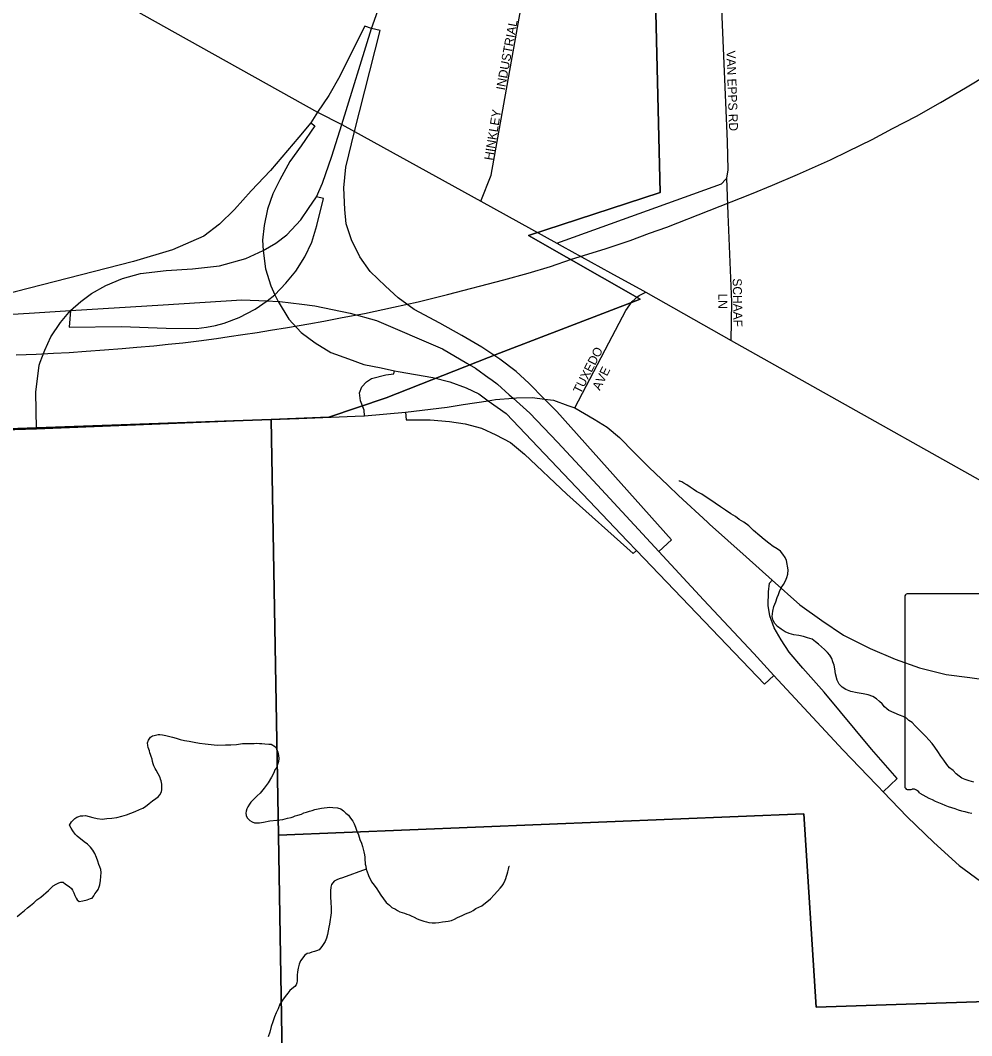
# Model space of a CAD drawing. Extents: x 2010165 to 2382125, y 1060529 to 1407316.
# Drawn here: x 2190592 to 2195904, y 1243284 to 1248953 of the extents above; entities that cross this region are included whole.
import ezdxf

# ---------------------------------------------------------------- set-up
doc = ezdxf.new("R2010")
doc.units = 0
for name, color, linetype in [('GM_X_City_Street', 7, 'Continuous'), ('GM_X_City_Street_Text', 7, 'Continuous'), ('GM_X_Corporation', 7, 'Continuous'), ('GM_X_Interchange_Ramps', 7, 'Continuous'), ('GM_X_Interstate_Route', 7, 'Continuous'), ('GM_X_Minor_River', 7, 'Continuous'), ('GM_X_Rail_Line', 7, 'Continuous'), ('GM_X_State_Route', 7, 'Continuous'), ('GM_X_State_Shield', 7, 'Continuous')]:
    doc.layers.add(name, color=color, linetype=linetype)

msp = doc.modelspace()

# ---------------------------------------------------------------- linework, layer by layer
at = {"layer": 'GM_X_City_Street'}
for points in [[(2193162.7, 1247943.4), (2193220.9, 1248088.9), (2193645.3, 1250468), (2193555.8, 1251990.1)], [(2188754.9, 1250395.7), (2191454.2, 1248885.3), (2192251.3, 1248440.9), (2192386.6, 1248371.3), (2192458.1, 1248331.9), (2193162.7, 1247943.4), (2193587.2, 1247709.4), (2193617.5, 1247692.7)], [(2194529.5, 1248064), (2194536.9, 1248071.8), (2194544.3, 1248117.6), (2194541, 1248277.1), (2194487.8, 1249494.8)], [(2193587.2, 1247709.4), (2194506.7, 1248039.9), (2194529.5, 1248064)], [(2194545.1, 1247870.6), (2194536.9, 1248071.8)], [(2194561.2, 1247166), (2194564.9, 1247380.1), (2194545.1, 1247870.6)], [(2193617.5, 1247692.7), (2193887.9, 1247543.6)], [(2193887.9, 1247543.6), (2194068.2, 1247444.2)], [(2194068.2, 1247444.2), (2194084.6, 1247435.2), (2194561.2, 1247166), (2196483.7, 1246085), (2196670.9, 1245980.4), (2196739.1, 1245945.1), (2196815.9, 1245928), (2197236, 1245891.4), (2197726, 1245861), (2197816.4, 1245846.7), (2197898.1, 1245819.9), (2198360.1, 1245615.8), (2198621.6, 1245489.5), (2198759.4, 1245411.7), (2198875.5, 1245333.3), (2199037, 1245224.1), (2199262, 1245093.2), (2199320, 1245059.4)], [(2193878.2, 1247152.1), (2193972.5, 1247333.1), (2194007.9, 1247383.2), (2194040.2, 1247410.1)], [(2194040.2, 1247410.1), (2194047.1, 1247415.8), (2194084.6, 1247435.2)], [(2193688.7, 1246788.6), (2193878.2, 1247152.1)]]:
    msp.add_lwpolyline(points, dxfattribs=at)
at = {"layer": 'GM_X_Corporation'}
for points in [[(2197127.6, 1251513.6), (2194081.3, 1251467.3), (2194164, 1247991.2), (2193429.6, 1247752.3), (2194052.3, 1247395.3), (2193266.9, 1247094.1), (2192635.1, 1246844.7), (2192314.6, 1246737.1), (2191993.3, 1246724.3), (2189372.4, 1246630.7), (2185237.5, 1246468.1)], [(2196545.5, 1243492.5), (2195034.7, 1243442.4), (2194966.8, 1244522.7), (2192032.8, 1244403.6), (2191993.3, 1246724.3), (2192314.6, 1246737.1), (2192635.1, 1246844.7), (2193266.9, 1247094.1), (2194052.3, 1247395.3), (2193429.6, 1247752.3), (2194164, 1247991.2), (2194081.3, 1251467.3), (2197127.6, 1251513.6)], [(2185237.5, 1246468.1), (2189372.4, 1246630.7), (2191993.3, 1246724.3), (2192032.8, 1244403.6), (2192080.4, 1241599.8), (2192254.4, 1235572.7), (2192290.8, 1233924), (2192380.1, 1228184.3), (2192492.3, 1221761.1), (2188806.8, 1221708.2), (2187206.7, 1221703.9)]]:
    msp.add_lwpolyline(points, dxfattribs=at)
msp.add_lwpolyline([(2192032.8, 1244403.6), (2194966.8, 1244522.7), (2195034.7, 1243442.4), (2196545.5, 1243492.5), (2196573.6, 1242036.6), (2198138.5, 1242084.4), (2198183.7, 1239614.7), (2198280.5, 1234083.9), (2198323, 1231493), (2198925.4, 1231507.4), (2198940.4, 1230600.2), (2198953.4, 1230183.1), (2198971.7, 1229824.3), (2198979.9, 1229477.3), (2198993.8, 1228482.5), (2199047.1, 1225706.8), (2199059.7, 1224663.8), (2199065.2, 1221866.7), (2195793.3, 1221811.5), (2192492.3, 1221761.1), (2192380.1, 1228184.3), (2192290.8, 1233924), (2192254.4, 1235572.7), (2192080.4, 1241599.8)], close=True, dxfattribs=at)
at = {"layer": 'GM_X_Interchange_Ramps'}
for points in [[(2192553.4, 1248907), (2192516, 1248919.5), (2192441.4, 1248773.8), (2192376.7, 1248640.9), (2192315.6, 1248533.2), (2192251.3, 1248440.9), (2192213.5, 1248381), (2192147, 1248300.7), (2191988.6, 1248114.7), (2191880.7, 1248000), (2191788.9, 1247896.7), (2191703.9, 1247814), (2191616.7, 1247747.5), (2191442.3, 1247671.7), (2191224.2, 1247605.5), (2190563.9, 1247436.4), (2190468.7, 1247412.6), (2190371, 1247399.4), (2190268, 1247388.8), (2190117.4, 1247378.3), (2190122.1, 1247286.6)], [(2194157, 1245987.2), (2194227.4, 1246052.7), (2193587.7, 1246768), (2193519.3, 1246837.7), (2193431.3, 1246927.3), (2193361.5, 1246991.6), (2193269.3, 1247061.4), (2193168.7, 1247128.5), (2193057, 1247192.8), (2192934.1, 1247262.6), (2192790.6, 1247339), (2192701.3, 1247402.8), (2192632, 1247468.7), (2192545, 1247550.5), (2192486.9, 1247633.1), (2192441.8, 1247726.9), (2192411.8, 1247817.1), (2192404.2, 1247895.9), (2192398.6, 1248017.9), (2192409.9, 1248132.4), (2192458.1, 1248331.9), (2192601.4, 1248896.5), (2192553.4, 1248907)], [(2192213.5, 1248381), (2192236.5, 1248364.1), (2192160.7, 1248252.4), (2192096.5, 1248165.2), (2192041.4, 1248061.9), (2192002.4, 1247983.9), (2191972.5, 1247898.9), (2191954.1, 1247807.2), (2191945, 1247724.5), (2191947.3, 1247667.1), (2191961, 1247566.1), (2191990.9, 1247469.7), (2192013.9, 1247421.1), (2192031.1, 1247383.6), (2192091.8, 1247283.4), (2192161.2, 1247209.2), (2192239, 1247151.7), (2192326.4, 1247099.1), (2192424.5, 1247061.9), (2192509.7, 1247031.5), (2192607.1, 1247013.2), (2192680.9, 1246996.5), (2192701.5, 1246991.9), (2192896.3, 1246958.4), (2192990.7, 1246934), (2193082, 1246900.5), (2193152, 1246867), (2193204.5, 1246829.2), (2193304.2, 1246757.4), (2193983, 1246044.9), (2194032.9, 1245992.8), (2194747, 1245247.1), (2194798.9, 1245295.4)], [(2190871.9, 1247332), (2190865, 1247240.2), (2191157.5, 1247243.1), (2191406.1, 1247234.7), (2191576.5, 1247231.9), (2191632.1, 1247240.3), (2191682.4, 1247248.7), (2191730.3, 1247261.9), (2191814.1, 1247293), (2191903.9, 1247339.7), (2191971, 1247386), (2192013.9, 1247421.1), (2192073.8, 1247484.5), (2192131.3, 1247552.8), (2192180.4, 1247633), (2192219.9, 1247714.4), (2192247.4, 1247806.6), (2192284.5, 1247958.6), (2192245.8, 1247967.6)], [(2192514.3, 1246744.8), (2192511.1, 1246775.8), (2192490.9, 1246829.1), (2192485.6, 1246872.6), (2192499.7, 1246906.3), (2192524.6, 1246933.8), (2192552.1, 1246952.4), (2192632.1, 1246974), (2192677, 1246979.3), (2192680.9, 1246996.5)], [(2192743.5, 1246764.7), (2192745.9, 1246723), (2192880.5, 1246723), (2192989.3, 1246713.7), (2193076, 1246699), (2193166.3, 1246675), (2193247.5, 1246638.1), (2193328.6, 1246595.7), (2193407.9, 1246531.1), (2193643.9, 1246307.9), (2194014.6, 1245975.9), (2194032.9, 1245992.8)], [(2195409.6, 1244645.8), (2195487, 1244720), (2195343.6, 1244884.3), (2195080.2, 1245202.5), (2194960.3, 1245335.5), (2194884.7, 1245424.2), (2194840.4, 1245493.2), (2194801.4, 1245560.4), (2194777.7, 1245627.8), (2194766.9, 1245684.7), (2194769, 1245761.3), (2194775.4, 1245810.8), (2194790, 1245827.1)]]:
    msp.add_lwpolyline(points, dxfattribs=at)
at = {"layer": 'GM_X_Interstate_Route'}
for points in [[(2191389.3, 1247364.1), (2191829.7, 1247391.4), (2191971, 1247386), (2192031.1, 1247383.6), (2192041.3, 1247383.2), (2192164.9, 1247367.6)], [(2190070.2, 1247283.5), (2190122.1, 1247286.6), (2190672.1, 1247319.6), (2190871.9, 1247332)], [(2190871.9, 1247332), (2191389.3, 1247364.1)], [(2192164.9, 1247367.6), (2192236.8, 1247358.5), (2192433, 1247317.3), (2192581, 1247277.6), (2192949.2, 1247118.9), (2193085.1, 1247038.8)], [(2193085.1, 1247038.8), (2193134, 1247010), (2193209.3, 1246955.8), (2193214.2, 1246952.3)], [(2193214.2, 1246952.3), (2193246.9, 1246928.7), (2193255.5, 1246921.1)], [(2193255.5, 1246921.1), (2193321.1, 1246862.6), (2193343.4, 1246842.8), (2193437.8, 1246759), (2193591, 1246597.5), (2193814.8, 1246358.1), (2194157, 1245987.2), (2194407.4, 1245717.9), (2194687.6, 1245416.7), (2194798.9, 1245295.4), (2195183.5, 1244880.2), (2195373.2, 1244683.6)], [(2195373.2, 1244683.6), (2195382.4, 1244674.1), (2195409.6, 1244645.8), (2195544.2, 1244505.3), (2195693.2, 1244361.7), (2195834.2, 1244234.2), (2195953.5, 1244146.5)]]:
    msp.add_lwpolyline(points, dxfattribs=at)
at = {"layer": 'GM_X_Minor_River'}
for points in [[(2194879.3, 1245884.3), (2194870.6, 1245936.4), (2194862.3, 1245954.3), (2194850, 1245972.2), (2194835.8, 1245988.1), (2194817.6, 1246001.9), (2194795.3, 1246015.7), (2194771, 1246033.5), (2194744.7, 1246053.2), (2194720.3, 1246075), (2194685.8, 1246104.7), (2194659.4, 1246130.5), (2194631.1, 1246150.2), (2194604.8, 1246165.9), (2194584.6, 1246181.7), (2194558.3, 1246197.5), (2194529.9, 1246217.2), (2194501.6, 1246236.9), (2194471.3, 1246256.6), (2194447, 1246274.4), (2194420.7, 1246290.1), (2194396.4, 1246307.9), (2194368.1, 1246321.6), (2194347.9, 1246335.4), (2194331.7, 1246347.2), (2194313.5, 1246359), (2194297.3, 1246368.9), (2194285.2, 1246376.8), (2194273.1, 1246380.6), (2194273.1, 1246382.6), (2194273.1, 1246380.6)], [(2195916, 1244699), (2195889.8, 1244706.7), (2195867.6, 1244714.4), (2195849.5, 1244722.2), (2195833.3, 1244732.1), (2195817.1, 1244745.9), (2195800.8, 1244763.8), (2195780.5, 1244779.6), (2195764.2, 1244797.4), (2195747.9, 1244821.3), (2195731.5, 1244845.2), (2195715.1, 1244871.1), (2195698.8, 1244895), (2195682.4, 1244914.8), (2195664.1, 1244934.7), (2195647.8, 1244954.6), (2195631.6, 1244970.4), (2195613.3, 1244990.3), (2195588.9, 1245014), (2195570.6, 1245031.9), (2195552.4, 1245043.7), (2195540.2, 1245055.6), (2195522, 1245065.4), (2195499.9, 1245073.2), (2195441.4, 1245098.5), (2195429.2, 1245108.4), (2195417, 1245120.3), (2195404.8, 1245136.2), (2195388.5, 1245150.1), (2195372.3, 1245163.9), (2195352.1, 1245177.7), (2195325.9, 1245187.4), (2195297.8, 1245193.1), (2195263.6, 1245198.7), (2195229.4, 1245206.3), (2195201.2, 1245216), (2195181, 1245229.8), (2195164.7, 1245245.7), (2195152.4, 1245269.6), (2195143.9, 1245303.6), (2195139.5, 1245331.6), (2195135.2, 1245351.7), (2195128.9, 1245371.6), (2195122.7, 1245389.6), (2195112.4, 1245407.6), (2195098.1, 1245423.4), (2195081.9, 1245439.3), (2195065.6, 1245455.2), (2195049.4, 1245469), (2195031.2, 1245482.8), (2195012.9, 1245496.7), (2194986.8, 1245504.4), (2194964.6, 1245512.1), (2194938.5, 1245517.8), (2194910.4, 1245521.5), (2194884.2, 1245529.2), (2194862, 1245539), (2194839.8, 1245552.8), (2194819.5, 1245568.6), (2194805.2, 1245584.4), (2194795, 1245602.4), (2194790.7, 1245624.4), (2194794.3, 1245654.5), (2194799.9, 1245680.7), (2194809.6, 1245706.9), (2194817.3, 1245731.1), (2194825.1, 1245747.2), (2194830.9, 1245763.3), (2194840.6, 1245783.5), (2194852.4, 1245803.7), (2194864.1, 1245823.9), (2194871.9, 1245842.1), (2194877.6, 1245860.2), (2194879.3, 1245884.3)], [(2190706.7, 1244057.8), (2190750.3, 1244094.5), (2190764.1, 1244108.7), (2190776, 1244120.9), (2190791.9, 1244129.1), (2190807.8, 1244137.3), (2190817.8, 1244141.4), (2190831.8, 1244141.6), (2190844, 1244129.7), (2190864.2, 1244115.9), (2190878.4, 1244106.1), (2190884.5, 1244096.1), (2190890.8, 1244082.1), (2190897, 1244066.2), (2190903.2, 1244052.2), (2190909.3, 1244042.2), (2190921.5, 1244032.3), (2190941.5, 1244036.6), (2190965.5, 1244042.9), (2190983.4, 1244049.1), (2190993.4, 1244051.3), (2191003.2, 1244065.4), (2191009.1, 1244075.6), (2191017, 1244087.7), (2191026.8, 1244099.8), (2191032.7, 1244114), (2191036.5, 1244126.1), (2191040.2, 1244150.2), (2191041.9, 1244172.3), (2191043.6, 1244194.4), (2191041.3, 1244212.4), (2191037.1, 1244226.4), (2191030.9, 1244240.3), (2191024.7, 1244258.3), (2191018.4, 1244278.3), (2191008, 1244300.3), (2190997.7, 1244320.2), (2190983.5, 1244336.1), (2190967.2, 1244353.9), (2190949, 1244365.8), (2190910.5, 1244397.4), (2190898.3, 1244409.3), (2190886, 1244427.2), (2190875.8, 1244443.1), (2190867.5, 1244459.1), (2190877.3, 1244477.3), (2190887.2, 1244487.4), (2190897.1, 1244495.6), (2190907, 1244503.7), (2190919, 1244507.9), (2190929, 1244512), (2190941, 1244512.1), (2190957, 1244512.3), (2190977.1, 1244506.6), (2190997.2, 1244502.8), (2191021.4, 1244497.1), (2191049.5, 1244493.4), (2191075.5, 1244495.7), (2191103.6, 1244498.1), (2191131.6, 1244502.4), (2191159.5, 1244508.8), (2191185.5, 1244517.1), (2191209.4, 1244525.4), (2191233.3, 1244535.8), (2191257.2, 1244546.1), (2191277.2, 1244554.4), (2191291.1, 1244562.6), (2191310.9, 1244580.9), (2191330.7, 1244595.1), (2191348.6, 1244607.4), (2191362.5, 1244617.6), (2191370.4, 1244627.7), (2191380.2, 1244645.9), (2191382, 1244658), (2191381.8, 1244674), (2191381.6, 1244688.1), (2191379.3, 1244706.1), (2191375.2, 1244716.1), (2191373, 1244726.1), (2191350.4, 1244765.9), (2191344.3, 1244775.9), (2191338.1, 1244789.9), (2191333.9, 1244801.9), (2191329.8, 1244813.9), (2191327.6, 1244827.9), (2191323.3, 1244841.9), (2191319.2, 1244853.9), (2191315, 1244863.8), (2191312.9, 1244873.8), (2191306.6, 1244891.8), (2191304.5, 1244903.8), (2191302.3, 1244917.9), (2191308.1, 1244934), (2191319.9, 1244950.2), (2191329.8, 1244958.3), (2191339.8, 1244960.5), (2191361.8, 1244964.7), (2191371.8, 1244964.9), (2191385.8, 1244963), (2191403.9, 1244959.2), (2191420, 1244955.4)], [(2191420, 1244955.4), (2191442.1, 1244949.7), (2191462.3, 1244943.9), (2191484.4, 1244938.1), (2191508.5, 1244932.4), (2191534.6, 1244928.7), (2191562.8, 1244923), (2191592.9, 1244917.4), (2191625.1, 1244913.8), (2191657.2, 1244910.1), (2191691.3, 1244906.6), (2191737.4, 1244907.1), (2191767.5, 1244907.5), (2191799.5, 1244909.9), (2191833.5, 1244914.3), (2191861.6, 1244914.6), (2191881.6, 1244914.9), (2191897.7, 1244915.1), (2191911.7, 1244917.2), (2191927.7, 1244915.4), (2191939.8, 1244915.6), (2191957.8, 1244913.8), (2191979.9, 1244912.1), (2191991.9, 1244912.2), (2192016.2, 1244896.4), (2192022.4, 1244884.5), (2192030.6, 1244866.5), (2192032.9, 1244848.5), (2192035.1, 1244830.5), (2192033.4, 1244814.4), (2192027.6, 1244798.3), (2192021.8, 1244780.1), (2192014, 1244768), (2192008.2, 1244751.9), (2191994.5, 1244727.6), (2191976.9, 1244695.3), (2191953.2, 1244664.9), (2191931.5, 1244638.6), (2191913.7, 1244622.3), (2191899.9, 1244608.1), (2191890, 1244597.9), (2191880.1, 1244587.8), (2191872.3, 1244575.6), (2191862.4, 1244561.5), (2191856.6, 1244549.4), (2191852.7, 1244537.3), (2191850.9, 1244525.2), (2191853.1, 1244513.2), (2191859.3, 1244499.2), (2191873.5, 1244485.4), (2191887.6, 1244477.5), (2191899.7, 1244471.6), (2191909.8, 1244471.8), (2191927.8, 1244472), (2191949.8, 1244476.3), (2191985.8, 1244482.7), (2192023.8, 1244487.2), (2192057.8, 1244491.6), (2192083.8, 1244497.9), (2192103.8, 1244502.2), (2192115.8, 1244506.4), (2192127.7, 1244510.5), (2192141.7, 1244514.7), (2192161.7, 1244521), (2192175.6, 1244527.2), (2192189.6, 1244531.3), (2192207.6, 1244537.6), (2192221.5, 1244541.8), (2192237.5, 1244546), (2192255.5, 1244550.2), (2192273.5, 1244554.4), (2192319.5, 1244559), (2192337.6, 1244557.2), (2192363.7, 1244555.5), (2192381.8, 1244549.7), (2192396, 1244539.9), (2192410.2, 1244526), (2192424.4, 1244514.1), (2192436.6, 1244498.2), (2192448.9, 1244482.3), (2192457.1, 1244466.4), (2192463.4, 1244448.4), (2192471.7, 1244426.4), (2192480, 1244404.4), (2192488.4, 1244378.5), (2192496.7, 1244358.5), (2192502.9, 1244340.5), (2192507.2, 1244324.5), (2192509.4, 1244310.5), (2192513.6, 1244292.5), (2192515.8, 1244280.5), (2192516, 1244262.4), (2192518.2, 1244252.4), (2192518.3, 1244240.4), (2192520.5, 1244230.4), (2192522.7, 1244214.3), (2192528.9, 1244198.4), (2192535.1, 1244184.4), (2192537.3, 1244172.4), (2192549.6, 1244152.5), (2192553.8, 1244142.5)], [(2192522.7, 1244214.3), (2192391.1, 1244164.6), (2192373.1, 1244160.3), (2192359.2, 1244154.2), (2192345.2, 1244146), (2192329.4, 1244127.7), (2192325.6, 1244113.6), (2192323.9, 1244091.5), (2192324.4, 1244059.4), (2192326.8, 1244027.4), (2192327.2, 1243997.3), (2192327.6, 1243969.2), (2192318.4, 1243906.9), (2192314.7, 1243888.8), (2192310.9, 1243868.6), (2192307.2, 1243848.5), (2192301.5, 1243828.4), (2192293.7, 1243810.2), (2192283.9, 1243792.1), (2192276, 1243781.9), (2192260.3, 1243763.7), (2192246.3, 1243757.5), (2192234.3, 1243753.3), (2192220.4, 1243749.2), (2192206.4, 1243745), (2192194.4, 1243742.8), (2192178.5, 1243730.6), (2192168.7, 1243718.4), (2192156.9, 1243702.2), (2192149.1, 1243682.1), (2192143.4, 1243659.9), (2192139.7, 1243639.8), (2192137.9, 1243621.8), (2192138.1, 1243605.7), (2192138.4, 1243589.6), (2192136.5, 1243579.6), (2192132.7, 1243567.5), (2192124.8, 1243557.4), (2192108.9, 1243545.1), (2192097, 1243535), (2192085.2, 1243520.8), (2192071.4, 1243502.6), (2192055.6, 1243482.3), (2192041.9, 1243460.1), (2192032.3, 1243433.8), (2192020.5, 1243411.6), (2192010.8, 1243389.4), (2192001.2, 1243361.2), (2191993.5, 1243335.1), (2191985.9, 1243302.9), (2191976.3, 1243276.7)], [(2192553.8, 1244142.5), (2192568, 1244124.6), (2192582.4, 1244102.7), (2192592.6, 1244088.8), (2192604.9, 1244068.9), (2192619.2, 1244047), (2192635.5, 1244027.1), (2192653.8, 1244013.3), (2192666, 1243999.4), (2192686.2, 1243989.6), (2192698.3, 1243981.7), (2192710.4, 1243975.8), (2192724.5, 1243972), (2192736.6, 1243968.1), (2192750.7, 1243962.3), (2192762.8, 1243958.4), (2192774.9, 1243952.6), (2192791, 1243944.7), (2192807.2, 1243936.9), (2192823.3, 1243931.1), (2192845.4, 1243923.3), (2192859.5, 1243919.5), (2192873.6, 1243915.6), (2192891.7, 1243913.8), (2192909.7, 1243914.1), (2192929.7, 1243916.3), (2192949.7, 1243918.6), (2192965.7, 1243920.8), (2192981.7, 1243922.9), (2192999.7, 1243927.2), (2193015.7, 1243933.4), (2193033.6, 1243943.6), (2193059.5, 1243954), (2193077.4, 1243964.2), (2193093.4, 1243970.5), (2193107.3, 1243974.6), (2193121.3, 1243982.8), (2193135.1, 1243993), (2193153.1, 1244001.3), (2193169, 1244009.5), (2193216.6, 1244048.2), (2193238.3, 1244070.5), (2193256.1, 1244090.8), (2193271.9, 1244107.1), (2193281.7, 1244121.2), (2193289.6, 1244131.4), (2193299.4, 1244151.6), (2193303.2, 1244161.6), (2193307.1, 1244173.7), (2193310.9, 1244185.8), (2193314.8, 1244197.9), (2193318.5, 1244214), (2193322.3, 1244230.1), (2193324.3, 1244230.1)], [(2190573.8, 1243949.9), (2190597.6, 1243968.2), (2190615.5, 1243982.5), (2190633.3, 1243996.7), (2190649.2, 1244011), (2190667, 1244025.2), (2190684.8, 1244041.5), (2190706.7, 1244057.8)]]:
    msp.add_lwpolyline(points, dxfattribs=at)
at = {"layer": 'GM_X_Rail_Line'}
msp.add_lwpolyline([(2190569.8, 1247085.9), (2190681.3, 1247089.8), (2190777.7, 1247094.4), (2190864.4, 1247098.3), (2190960.8, 1247104.8), (2191062.5, 1247112.6), (2191160.2, 1247119.8), (2191242.3, 1247127.6), (2191337.5, 1247136.1), (2191417.6, 1247143.9), (2191500.4, 1247153), (2191589.7, 1247164.1), (2191686.8, 1247176.5), (2191758.4, 1247186.9), (2191834.7, 1247198), (2191914.8, 1247210.4), (2191989.1, 1247222.1), (2192083.6, 1247237.1), (2192202.9, 1247258.6), (2192287.6, 1247272.9), (2192389.2, 1247293.1), (2192513, 1247315.9), (2192675.3, 1247351.1), (2192814.1, 1247381.7), (2192976.4, 1247421.5), (2193292.4, 1247504.3), (2193428, 1247542), (2193551.8, 1247579.2), (2193670.4, 1247620.2), (2193857.8, 1247677.3), (2193996.8, 1247723.9), (2194105, 1247763.6), (2194202.1, 1247798.1), (2194673.9, 1247983.2), (2194792.5, 1248032.7), (2194931.3, 1248092.7), (2195115.7, 1248174.8), (2195214.1, 1248223), (2195348.3, 1248288.2), (2195462.4, 1248348.8), (2195595.3, 1248418.5), (2195729.6, 1248494.8), (2195869.7, 1248576.2), (2196346.7, 1248864.2)], dxfattribs=at)
at = {"layer": 'GM_X_State_Route'}
for points in [[(2192553.4, 1248907), (2192729.6, 1249402.6), (2192864.9, 1249858.1), (2192943.8, 1250161.3), (2193001.9, 1250481.2), (2193028.9, 1250711), (2193029.5, 1250757.2), (2193032.6, 1250994.2), (2193016.3, 1251352.8), (2192891.7, 1252069.1), (2192642.7, 1253342.9), (2192628.1, 1253417.3), (2192592.2, 1253669), (2192511, 1254039.1), (2192419.6, 1254331.4), (2192303.9, 1254617.8), (2192200.3, 1254849.3), (2192078.5, 1255019.8)], [(2190703.2, 1247043.3), (2190728.4, 1247111.6), (2190762.9, 1247186.3), (2190816.8, 1247265.5), (2190871.9, 1247332), (2190930.4, 1247383.7), (2190990.1, 1247427.3), (2191069.3, 1247473.2), (2191163.4, 1247511.1), (2191263.3, 1247538.6), (2191406.7, 1247555.8), (2191554.4, 1247565.9), (2191703.9, 1247582.2), (2191850.9, 1247623.5), (2191947.3, 1247667.1), (2192018.4, 1247708.4), (2192080.4, 1247754.4), (2192158.4, 1247839.3), (2192200.3, 1247901.8), (2192245.8, 1247967.6), (2192279.7, 1248043.6), (2192332.4, 1248194.4), (2192386.6, 1248371.3), (2192553.4, 1248907)], [(2190681.8, 1246672.7), (2190679, 1246876.3), (2190697.2, 1247026.9), (2190703.2, 1247043.3)], [(2193064.1, 1246807), (2193204.5, 1246829.2), (2193245.6, 1246835.7), (2193343.4, 1246842.8), (2193363.4, 1246844.3), (2193451.1, 1246846.4), (2193519.3, 1246837.7), (2193568.8, 1246831.4), (2193648.5, 1246803)], [(2192462, 1246742.7), (2192514.3, 1246744.8), (2192743.5, 1246764.7), (2192974.6, 1246792.9), (2193064.1, 1246807)], [(2193648.5, 1246803), (2193688.7, 1246788.6), (2193796.4, 1246726.8), (2193868.8, 1246681.1), (2193937.2, 1246623.4), (2194018.8, 1246540.6), (2194100.4, 1246457.8), (2194209.3, 1246355.3), (2194267.6, 1246300.4), (2194428.4, 1246150.5)], [(2190681.7, 1246672.7), (2190681.8, 1246672.7), (2191833.6, 1246718)], [(2191833.6, 1246718), (2192147.8, 1246730.3)], [(2192147.8, 1246730.3), (2192462, 1246742.7)], [(2189372.4, 1246630.7), (2190681.7, 1246672.7)], [(2194428.4, 1246150.5), (2194440.8, 1246138.9), (2194644.2, 1245957.6), (2194790, 1245827.1), (2194944.2, 1245688.6), (2195066.8, 1245601.1), (2195187.5, 1245519.5), (2195336.1, 1245446.2), (2195476.6, 1245386.7), (2195613.1, 1245337.4), (2195761.5, 1245300.1), (2195893.7, 1245282.7), (2196009.9, 1245267.3), (2196152.2, 1245254), (2196352.4, 1245251), (2199037, 1245224.1)]]:
    msp.add_lwpolyline(points, dxfattribs=at)
at = {"layer": 'GM_X_State_Shield'}
for p, q in [((2195952.2, 1245751.3), (2195544.5, 1245751.3)), ((2195530.8, 1245733.2), (2195530.8, 1244676.5))]:
    msp.add_line(p, q, dxfattribs=at)
for centre, radius, start, end in [((2195546.8, 1245735.4), 16.1, 98.1301, 188.1301), ((2195546.9, 1244674.2), 16.3, 171.9584, 258.3066), ((2195549.4, 1244782.3), 124.2, 267.339, 280.6039), ((2195574.8, 1244615.6), 44.8, 29.7484, 93.2717), ((2196140.1, 1245564.9), 1066.1, 240.4129, 257.1985)]:
    msp.add_arc(centre, radius, start, end, dxfattribs=at)

# ---------------------------------------------------------------- texts
at = {"layer": 'GM_X_City_Street_Text'}
for s, rotation, p in [('INDUSTRIAL', 79.5317, (2193296.9, 1248560.1)), ('VAN EPPS RD', 271.9514, (2194534.4, 1248783.1)), ('HINKLEY', 80.6917, (2193230.9, 1248168.3)), ('SCHAAF', 271.0054, (2194569.6, 1247511.7)), ('LN', 270, (2194488.9, 1247427.5)), ('TUXEDO', 62.9893, (2193720.2, 1246864.2)), ('AVE', 63.4417, (2193827.9, 1246882.9))]:
    msp.add_text(s, height=50, rotation=rotation, dxfattribs=at).set_placement(p)

doc.saveas('drawing.dxf')
